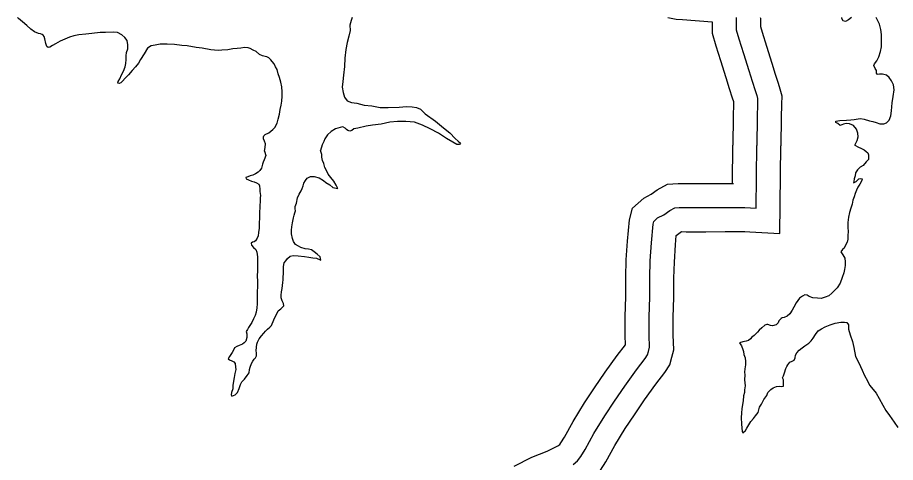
# Model space of a CAD drawing. Extents: x 31699 to 244310, y -8841 to 11474.
# Drawn here: x 133300.3 to 133665.1, y -324.4 to -139.7 of the extents above; entities that cross this region are included whole.
import ezdxf

# ---------------------------------------------------------------- set-up
doc = ezdxf.new("R2010")
doc.units = 0
for name, color, linetype in [('B_Logo', 7, 'Continuous'), ('R_Draft', 7, 'Continuous'), ('R_XS_EARTHWORK_STAGE2', 7, 'Continuous')]:
    doc.layers.add(name, color=color, linetype=linetype)

msp = doc.modelspace()

# ---------------------------------------------------------------- linework, layer by layer
at = {"layer": 'B_Logo'}
for points in [[(133598.92, -139.68), (133598.99, -140.43), (133599.01, -144.76), (133600.1, -148.56), (133602, -154.55), (133604.24, -161.61), (133605.6, -166.13), (133606.82, -169.93), (133607.5, -172.06), (133607.84, -173.32), (133607.79, -175.53), (133607.69, -181.06), (133607.56, -192.81)], [(133602.58, -218.54), (133607.24, -218.78), (133607.56, -192.81)], [(133531.26, -325.22), (133533.05, -323.67), (133534.38, -321.86), (133536.22, -319.04), (133539.85, -312.34), (133544.4, -304.96), (133548.36, -298.99), (133552.72, -292.68), (133557.55, -285.97), (133561.12, -281.27), (133562.17, -279.66), (133562.56, -278.25), (133562.95, -276.58), (133562.79, -271.58), (133562.81, -264.1), (133563.03, -255.61), (133563.05, -247.67), (133563.27, -240.72), (133563.76, -233.24), (133564.44, -225.42), (133564.77, -224.28), (133566.29, -222.87), (133568.82, -221.58), (133571.41, -219.76), (133573.4, -218.68), (133575.2, -218.53), (133578.26, -218.58), (133586.32, -218.59), (133594.32, -218.53), (133602.58, -218.54)]]:
    msp.add_lwpolyline(points, dxfattribs=at)
at = {"layer": 'R_Draft'}
for points in [[(133310.52, -146.68), (133309.85, -146.49), (133309.05, -146.36), (133307.38, -145.57), (133305.84, -144.44), (133304.24, -142.99), (133302.36, -141.4), (133300.76, -140.01), (133300.34, -139.68)], [(133439.37, -139.68), (133438.92, -140.89), (133438.47, -142.9), (133438.55, -145.03), (133438.03, -147.44), (133437.25, -149.98), (133436.73, -152.98), (133436.35, -156.52), (133436.17, -159.99), (133435.8, -163.59), (133435.54, -166.2), (133435.29, -168.6), (133435.64, -170.8), (133436.18, -172.66), (133437.32, -174.19), (133439.13, -174.98), (133441.32, -175.23), (133444.33, -176.01), (133447.52, -176.39), (133451.06, -177.04), (133454.39, -176.95), (133458.85, -176.92), (133461.91, -176.63), (133464.31, -176.75), (133466.1, -177.07), (133467.84, -177.72), (133469.72, -179.58), (133474.06, -182.62)], [(133648.24, -192.6), (133649.16, -190.66), (133649.62, -189.26), (133649.54, -187.66), (133649, -185.99), (133647.72, -184.53), (133646.05, -183.74), (133644.66, -183.62), (133643.53, -183.96), (133642.2, -184.44), (133641.19, -183.71), (133640.32, -183.18), (133640.39, -182.71), (133642.05, -182.44), (133644.78, -182.22), (133646.64, -182.14), (133648.04, -182.06), (133649.7, -181.72), (133650.64, -181.65), (133652.1, -181.9), (133654.3, -182.49), (133655.77, -182.88), (133657.17, -183.2), (133658.64, -183.79), (133660.3, -183.78), (133661.43, -183.44), (133662.56, -182.23), (133663.15, -180.5), (133663.53, -178.42), (133663.78, -175.09), (133664.23, -172.42), (133664.55, -169.68), (133664.34, -167.55), (133663.46, -165.88), (133662.52, -164.56), (133661.38, -163.63), (133659.71, -163.11), (133658.45, -163.18), (133657.65, -163.32), (133657.32, -162.72), (133657.24, -161.59), (133656.71, -160.86), (133656.16, -159.53), (133656.43, -158.93), (133657.35, -157.65), (133658.21, -156.04), (133658.93, -153.77), (133659.31, -151.77), (133659.3, -149.1), (133659.35, -146.7), (133659.07, -144.63), (133658.53, -142.43), (133657.45, -140.17), (133657.07, -139.68)], [(133646.9, -139.68), (133646.86, -139.71), (133645.6, -140.58), (133644.34, -141.26), (133643.34, -141.07), (133642.87, -140.07), (133642.8, -139.68)], [(133402.96, -195.1), (133403.28, -193.63), (133403.34, -192.16), (133402.93, -190.96), (133402.59, -190.03), (133402.59, -189.23), (133402.65, -188.83), (133403.25, -188.29), (133404.71, -187.55), (133406.43, -186.14), (133407.23, -185.27), (133408.28, -183.52), (133408.67, -181.85), (133409.13, -179.85), (133409.51, -177.78), (133409.9, -176.04), (133410.16, -174.37), (133410.35, -172.24), (133410.27, -170.5), (133410.12, -168.5), (133409.78, -166.5), (133409.17, -164.57), (133408.69, -162.97), (133408.15, -161.24), (133407.54, -160.18), (133407, -158.92), (133406.2, -157.92), (133405.53, -157.19), (133404.73, -156.46), (133403.99, -156), (133403.19, -155.81), (133402.06, -155.61), (133400.92, -154.95), (133399.45, -153.83), (133398.25, -153.24), (133397.04, -152.51), (133396.18, -152.18), (133394.71, -152.13), (133393.18, -152.34), (133391.65, -152.48), (133389.85, -152.69), (133387.66, -153.04), (133385.26, -153.19), (133383.73, -153.33), (133380.67, -153.09), (133377.07, -152.38), (133374.6, -152.06), (133370.87, -151.48), (133368.61, -151.23), (133365.54, -150.79), (133362.48, -150.67), (133359.61, -150.69), (133357.49, -151.17), (133355.89, -151.45), (133354.36, -152.33), (133352.91, -154.74), (133351.46, -157.02), (133350.54, -158.62), (133349.42, -160.17), (133348.03, -161.64), (133346.51, -163.39), (133345.05, -164.86), (133343.99, -166.07), (133343.26, -166.74), (133342.53, -167.08), (133342, -166.95), (133342.19, -166.22), (133342.79, -165.08), (133343.58, -163.41), (133344.37, -161.87), (133345.09, -160.13), (133345.35, -158.72), (133345.47, -157.12), (133345.46, -155.59), (133345.65, -154.19), (133346.18, -152.65), (133346.17, -151.05), (133345.89, -149.25), (133344.88, -147.92), (133343.68, -146.86), (133341.94, -145.94), (133340.01, -145.68), (133336.95, -145.84), (133334.62, -145.85), (133331.22, -146.28), (133328.69, -146.56), (133325.83, -146.78), (133323.77, -147.26), (133321.98, -147.81), (133319.98, -148.62), (133318.06, -149.43), (133316.13, -150.58), (133314.81, -151.26), (133313.74, -151.93), (133313.08, -152.07), (133312.54, -151.67), (133312.14, -150.41), (133311.66, -148.48), (133311.39, -147.48), (133311.05, -146.94), (133310.52, -146.68)], [(133474.06, -182.62), (133477.27, -185.47), (133479.95, -187.52), (133482.16, -189.84), (133483.43, -191.03), (133484.37, -191.76), (133483.97, -192.36), (133482.84, -192.37), (133481.17, -191.44), (133478.63, -189.86), (133475.29, -187.68), (133471.75, -185.84), (133468.55, -184.39), (133465.27, -183.08), (133461.74, -182.77), (133458.22, -182.79), (133455.02, -183.15), (133451.43, -183.9), (133447.9, -184.33), (133445.18, -184.75), (133441.72, -185.64), (133440.06, -185.91), (133439.26, -186.59), (133438.4, -186.79), (133437.53, -186.6), (133437.06, -186.13), (133436.53, -185.6), (133435.52, -185.08), (133434.39, -185.35), (133432.4, -185.9), (133430.61, -187.04), (133429.08, -188.39), (133428.03, -190), (133427.57, -191.07), (133426.98, -192.47), (133426.19, -194.81)], [(133648.24, -192.6), (133649.8, -193.44), (133650.8, -193.83), (133652.07, -194.56), (133653.01, -195.28), (133653.68, -195.81), (133653.95, -196.61), (133653.96, -198.62), (133652.97, -199.63), (133651.78, -201.04), (133650.52, -201.85), (133649.39, -202.86), (133648.53, -204.13), (133648.41, -205.4), (133647.95, -206.67), (133647.82, -207.68), (133647.76, -208.28), (133648.75, -207.74), (133649.95, -206.59), (133650.55, -206.52), (133651.28, -206.65), (133651.15, -207.38), (133650.36, -208.86), (133649.57, -210.07), (133648.98, -211.34), (133648.38, -212.75), (133647.99, -214.08), (133647.47, -215.49), (133647.08, -217.1), (133646.55, -218.77), (133646.03, -220.64), (133645.64, -222.58), (133645.39, -224.72), (133645.4, -226.79), (133645.55, -228.53), (133645.36, -230.2), (133645.3, -231.73), (133645.04, -232.87), (133644.51, -233.88), (133643.79, -235.42), (133643.19, -236.02), (133642.4, -236.9), (133643.27, -238.16), (133644.15, -239.62), (133644.22, -241.09), (133644.23, -242.56), (133643.98, -244.23), (133643.65, -245.64), (133642.93, -247.58), (133642.15, -249.99), (133640.96, -251.86), (133639.9, -252.87), (133638.71, -254.15), (133637.51, -255.16), (133635.92, -255.71), (133634.25, -256.32), (133632.79, -256.13), (133630.79, -256.01), (133629.32, -255.55), (133628.38, -254.89), (133627.45, -254.83), (133626.45, -255.37), (133625.26, -256.18), (133623.87, -258.06), (133622.88, -259.87), (133622.22, -261.14), (133621.23, -262.62), (133620.11, -263.7), (133618.91, -264.17), (133618.11, -264.31), (133617.58, -264.58), (133616.72, -265.52), (133616.46, -266.46), (133615.53, -267.2), (133614, -267.68), (133613.27, -267.48), (133612.13, -267.16), (133611.67, -267.09), (133610.8, -267.43), (133609.61, -268.44), (133608.55, -269.45), (133607.75, -270.33), (133606.36, -271.61), (133605.5, -272.41), (133604.91, -273.08), (133604.04, -273.76), (133603.05, -274.03), (133601.65, -274.24), (133600.32, -274.65), (133601.13, -275.98), (133601.67, -277.45), (133602.01, -278.38), (133602.15, -279.51), (133602.62, -280.98), (133602.83, -282.45), (133602.77, -283.92), (133602.58, -285.52), (133602.39, -286.93), (133602.53, -288.06), (133602.41, -290.13), (133602.55, -291.26)], [(133402.96, -195.1), (133403.5, -196.96), (133402.85, -198.77), (133402.39, -199.77), (133402.12, -200.51), (133401.86, -201.71), (133401.73, -202.18), (133401.01, -203.19), (133400.28, -203.93), (133399.28, -204.53), (133398.15, -205.08), (133396.96, -205.35), (133396.03, -205.76), (133395.23, -206.03), (133395.36, -206.63), (133396.37, -207.02), (133397.57, -207.55), (133398.7, -207.81), (133399.57, -208.27), (133400.57, -208.8), (133400.85, -209.6), (133401.05, -210.86), (133401.06, -211.93), (133401.2, -212.73), (133401.27, -213.53), (133401.21, -214.54), (133401.09, -216.21), (133401.03, -217.54), (133400.97, -218.95), (133400.91, -220.08), (133400.92, -221.22), (133400.93, -223.02), (133400.74, -224.96), (133400.68, -227.16), (133400.5, -228.97), (133400.3, -230.3), (133399.91, -231.31), (133399.25, -232.31), (133398.65, -232.72), (133397.92, -232.99), (133397.46, -233.39), (133397.53, -234.2), (133398.33, -235.12), (133399.34, -235.99), (133399.75, -237.12), (133400.09, -239.05), (133400.03, -240.52), (133400.11, -242.73), (133400.06, -244.73), (133399.94, -247.07), (133400.02, -249.07), (133400.03, -251.34), (133399.84, -253.55), (133399.86, -255.88), (133399.94, -258.49), (133399.82, -260.22), (133399.5, -261.96), (133399.1, -263.43), (133398.45, -264.71), (133397.72, -266.32), (133396.93, -267.52), (133396.27, -268.4), (133395.87, -269.2), (133395.28, -270.01), (133395.55, -271), (133395.56, -272.54), (133395.24, -274.01), (133394.57, -274.68), (133393.78, -275.22), (133392.45, -275.77), (133391.45, -276.18), (133390.52, -276.78), (133390.06, -277.79), (133389.47, -278.79), (133388.68, -280), (133388.41, -280.4), (133387.89, -281.41), (133388.35, -281.81), (133389.36, -282.13), (133390.23, -282.66), (133390.83, -283.33), (133390.9, -284.79), (133390.98, -285.8), (133390.65, -287.4), (133390.4, -289.14), (133390.01, -290.61), (133389.75, -292.48), (133389.76, -293.88), (133389.3, -295.29), (133389.17, -296.36), (133389.44, -296.89), (133390.77, -296.28), (133391.77, -295.27), (133392.36, -293.73), (133392.95, -291.99), (133393.54, -290.92), (133394.67, -289.78), (133395.72, -288.23), (133396.52, -287.16), (133396.77, -285.75), (133397.03, -284.88)], [(133397.03, -284.88), (133397.49, -283.28), (133398.08, -282.27), (133398.61, -281.47), (133399.28, -281), (133399.6, -280.13), (133399.6, -278.92), (133399.46, -277.99), (133399.65, -276.45), (133399.71, -275.32), (133400.04, -274.45), (133400.76, -273.11), (133401.69, -271.83), (133402.61, -270.76), (133403.34, -269.88), (133404.27, -269.07), (133405.13, -268.2), (133405.93, -267.59), (133406.78, -265.18), (133407.44, -263.91), (133407.96, -262.9), (133408.69, -261.43), (133409.68, -260.62), (133410.54, -259.75), (133410.94, -259.34), (133410.8, -258.41), (133410.26, -257.35), (133409.92, -256.08), (133409.91, -254.88), (133410.04, -253.61), (133410.3, -252.2), (133410.49, -250.93), (133410.55, -249.73), (133410.67, -248.53), (133410.73, -247.39), (133410.79, -245.92), (133410.85, -244.39), (133410.84, -243.05), (133411.16, -241.51), (133411.76, -240.64), (133412.55, -239.77), (133413.61, -238.76), (133414.81, -238.48), (133417.01, -238.6), (133419.54, -238.92), (133421.34, -239.1), (133423.08, -239.49), (133424.55, -239.62), (133426.42, -240.34), (133426.07, -239.07), (133424.87, -237.88), (133423.6, -236.95), (133422.53, -236.16), (133421.19, -235.77), (133419.92, -235.64), (133418.12, -235.12), (133417.05, -234.53), (133415.85, -233.93), (133414.98, -232.67), (133414.64, -231.47), (133414.16, -229.41), (133414.22, -228), (133414.34, -226.53), (133414.53, -224.93), (133414.98, -222.85), (133415.24, -221.72), (133415.57, -220.71), (133415.83, -219.98), (133415.63, -219.11), (133415.76, -218.17), (133416.21, -216.77), (133416.67, -214.5), (133417.39, -213.02), (133418.18, -211.55), (133418.57, -210.61), (133419.03, -209.54), (133419.36, -208.4), (133419.95, -207.33), (133420.68, -206.32), (133422.01, -205.71), (133423.54, -205.63), (133425.74, -206.15), (133427.42, -207.28), (133428.49, -208.14), (133430.09, -209.19), (133431.3, -210.19), (133433.37, -210.64), (133432.76, -209.24), (133431.75, -207.65), (133430.47, -206.05), (133429.47, -204.66), (133428.66, -203.13), (133427.98, -201.93), (133427.64, -200.33), (133427.03, -199), (133426.83, -197.66), (133426.75, -196.53), (133426.19, -194.81)], [(133602.55, -291.26), (133602.63, -292.6), (133602.44, -294.27), (133602.38, -295.34), (133602.05, -296.68), (133601.8, -298.82), (133601.54, -300.35), (133601.35, -302.09), (133601.16, -303.83), (133601.04, -305.9), (133601.19, -308.3), (133601.33, -310.17), (133601.47, -311.37), (133601.68, -312.04), (133602.8, -311.16), (133603.4, -310.09), (133604.25, -308.75), (133605.05, -307.34), (133606.17, -306.2), (133606.96, -304.99), (133608.02, -303.58), (133608.67, -301.44), (133609.53, -300.23), (133610.45, -298.29), (133611.71, -296.61), (133612.17, -295.34), (133613.36, -294.06), (133614.36, -293.45), (133615.69, -292.91), (133616.82, -292.77), (133617.88, -292.89), (133618.55, -292.76), (133618.68, -291.89), (133618.67, -290.08), (133618.2, -289.29), (133618.66, -288.48), (133618.98, -287.21), (133619.57, -285.4), (133620.03, -284.53), (133620.36, -283.86), (133621.29, -282.79), (133622.22, -282.38), (133623.08, -281.97), (133623.48, -280.97), (133623.6, -279.77), (133624.13, -278.83), (133625.06, -277.82), (133626.38, -276.81), (133627.51, -276), (133629.17, -274.79), (133630.1, -273.91), (133630.96, -272.84), (133631.88, -271.23), (133633, -269.75), (133634.46, -268.87), (133635.86, -268.13), (133638.05, -267.18), (133640.05, -266.5), (133642.44, -266.14), (133643.91, -266.07), (133644.91, -266.33), (133645.65, -267.19), (133645.66, -268.99), (133646.27, -271.33), (133647.35, -274.12), (133647.9, -276.72), (133648.59, -280.33), (133649.87, -283.05), (133651.29, -286.12), (133652.24, -288.25), (133653.45, -290.51), (133654.39, -292.24), (133655.94, -294.1), (133657.08, -295.63), (133658.42, -297.82), (133659.84, -300.62), (133661.12, -302.88), (133662.66, -304.94), (133664.61, -307.59), (133666.16, -309.85)]]:
    msp.add_lwpolyline(points, dxfattribs=at)
at = {"layer": 'R_XS_EARTHWORK_STAGE2'}
for points in [[(133570.61, -139.68), (133573.96, -140.38), (133576.7, -140.54), (133588.99, -141.46), (133589.02, -146.2), (133590.53, -151.45), (133592.47, -157.57), (133594.69, -164.56), (133596.05, -169.1), (133597.3, -172.98), (133597.81, -174.58), (133597.79, -175.31), (133597.69, -180.92), (133597.56, -192.7)], [(133608.96, -139.68), (133608.99, -139.94), (133609.01, -143.33), (133609.68, -145.67), (133611.53, -151.53), (133613.8, -158.66), (133615.15, -163.17), (133616.34, -166.88), (133617.1, -169.24), (133617.87, -172.12), (133617.78, -175.74), (133617.69, -181.21), (133617.56, -192.92)], [(133597.37, -208.26), (133597.56, -192.69)], [(133602.08, -228.53), (133617.12, -229.29), (133617.56, -192.93)], [(133506.66, -325.93), (133514.02, -322.25), (133520.48, -319.69), (133524.8, -317.46), (133525.32, -317.14), (133525.65, -316.86), (133526.15, -316.17), (133527.63, -313.91), (133531.19, -307.33), (133535.98, -299.57), (133540.08, -293.38), (133544.55, -286.92), (133549.5, -280.03), (133552.91, -275.54), (133552.79, -271.72), (133552.81, -263.95), (133553.03, -255.47), (133553.05, -247.49), (133553.28, -240.23), (133553.79, -232.47), (133554.57, -223.59), (133555.93, -218.84), (133560.51, -214.59), (133563.64, -213), (133566.12, -211.25), (133570.48, -208.88), (133574.86, -208.53), (133578.34, -208.58), (133586.29, -208.59), (133594.29, -208.53), (133597.83, -208.54)], [(133542.6, -327.55), (133544.82, -324.17), (133548.51, -317.35), (133552.82, -310.35), (133556.64, -304.6), (133560.9, -298.44), (133565.59, -291.91), (133569.29, -287.04), (133571.39, -283.84), (133572.25, -280.73), (133572.99, -277.57), (133572.79, -271.43), (133572.81, -264.24), (133573.03, -255.75), (133573.04, -247.84), (133573.26, -241.21), (133573.73, -234), (133574.07, -230.11), (133576.29, -228.55), (133578.18, -228.58), (133586.35, -228.59), (133594.35, -228.53), (133602.57, -228.54)]]:
    msp.add_lwpolyline(points, dxfattribs=at)

doc.saveas('drawing.dxf')
